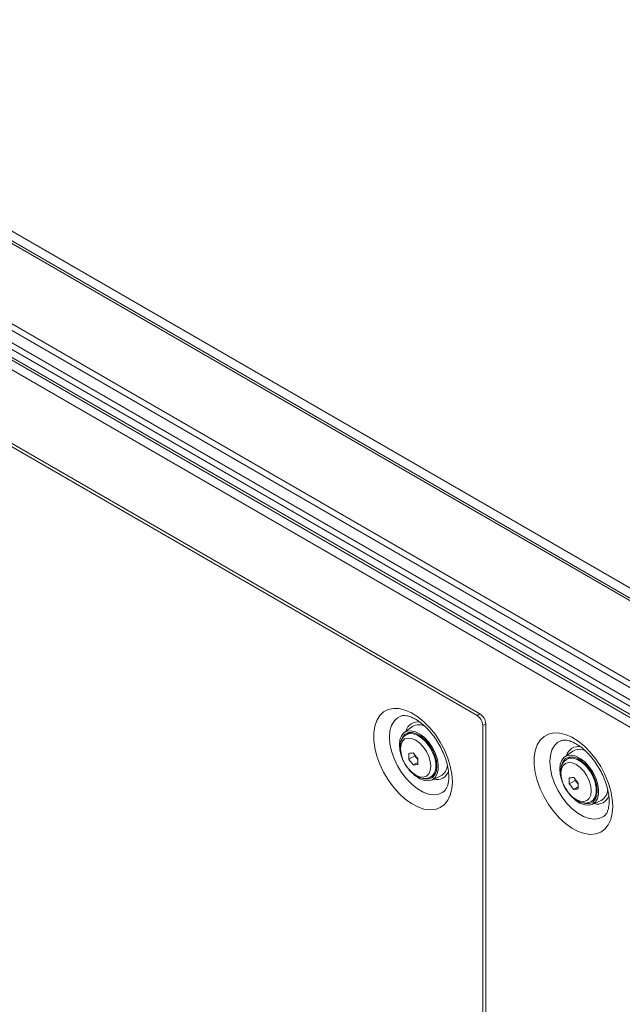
# Model space of a CAD drawing. Header units: millimetres. Extents: x 0 to 1118, y 0 to 864.
# Tile 265 of 512: x 490 to 527, y 148 to 209. Entities that reach past the tile are written whole.
import ezdxf

# ---------------------------------------------------------------- set-up
doc = ezdxf.new("R2010")
doc.units = ezdxf.units.MM

msp = doc.modelspace()

# ---------------------------------------------------------------- linework, layer by layer
at = {"color": 9, "linetype": 'Continuous', "lineweight": 0}
for p, q in [((597.8527, 132.4085), (465.8535, 208.61)), ((466.89, 208.7769), (598.637, 132.721)), ((593.3297, 129.6778), (461.3305, 205.8793)), ((461.5805, 206.1432), (593.5797, 129.9417)), ((592.9029, 128.7695), (460.9038, 204.971)), ((461.0073, 205.3195), (593.0065, 129.118)), ((460.9038, 204.4767), (592.9029, 128.2752)), ((460.8206, 203.7591), (593.481, 127.1759)), ((517.9584, 166.0586), (518.1352, 166.1607)), ((518.4888, 165.5483), (518.312, 165.4463))]:
    msp.add_line(p, q, dxfattribs=at)
at = {"color": 7, "linetype": 'Continuous', "lineweight": 15}
for p, q in [((598.1026, 132.4332), (466.1035, 208.6347)), ((461.0073, 204.2478), (593.0065, 128.0463)), ((518.1352, 166.1607), (469.7868, 194.0717)), ((470.1403, 193.6634), (517.9584, 166.0586)), ((513.9841, 165.3724), (513.4868, 165.0133)), ((518.312, 165.4463), (518.312, 120.5365)), ((518.4888, 120.2303), (518.4888, 165.5484)), ((513.7702, 164.9638), (513.6205, 164.8774)), ((523.8394, 163.8679), (523.3421, 163.5087)), ((513.7694, 163.365), (514.1401, 163.579)), ((514.1401, 163.6269), (514.1401, 163.579)), ((514.1401, 163.579), (514.3152, 163.3612)), ((523.6255, 163.4593), (523.4758, 163.3728)), ((514.0434, 163.0242), (514.3131, 163.1799)), ((515.1204, 162.2792), (515.2701, 162.3657)), ((515.1712, 162.0955), (515.7309, 162.3465)), ((515.3228, 162.3559), (515.2421, 162.3495)), ((523.6247, 161.8604), (523.9954, 162.0744)), ((523.9954, 162.1223), (523.9954, 162.0744)), ((523.9954, 162.0744), (524.1705, 161.8566)), ((523.8987, 161.5196), (524.1684, 161.6753)), ((524.9757, 160.7747), (525.1254, 160.8611)), ((525.0265, 160.5909), (525.5862, 160.842)), ((525.1781, 160.8514), (525.0974, 160.8449)), ((525.8099, 159.9191), (525.8323, 159.9398))]:
    msp.add_line(p, q, dxfattribs=at)
at = {"color": 9, "linetype": 'Continuous', "lineweight": 0, "flags": 128}
for points in [[(516.4408, 161.9845), (516.4095, 161.5551), (516.3165, 161.1729), (516.1641, 160.8479), (515.9563, 160.5884), (515.6985, 160.4012), (515.3974, 160.2911), (515.0607, 160.261), (514.6972, 160.3116), (514.3163, 160.4417), (513.9279, 160.6479), (513.542, 160.9248), (513.1686, 161.2653), (512.8173, 161.6605), (512.4974, 162.1002), (512.217, 162.573), (511.9835, 163.0667), (511.8028, 163.5685), (511.6797, 164.0654), (511.6173, 164.5445), (511.6173, 164.9935), (511.6797, 165.4006), (511.8028, 165.7553), (511.9835, 166.0485), (512.217, 166.2726), (512.4974, 166.4217), (512.8173, 166.4921), (513.1686, 166.4817), (513.542, 166.3911), (513.9279, 166.2224), (514.3163, 165.9801), (514.6972, 165.6704), (515.0607, 165.3014), (515.3974, 164.8825), (515.6985, 164.4248), (515.9563, 163.9399), (516.1641, 163.4406), (516.3165, 162.9396), (516.4095, 162.45), (516.4408, 161.9845)], [(515.9493, 161.4191), (515.8659, 161.3541), (515.6078, 161.2313), (515.3108, 161.1904), (514.9851, 161.2328), (514.6418, 161.3569), (514.2925, 161.5585), (513.9491, 161.8308), (513.6234, 162.1646), (513.3264, 162.5483), (513.0683, 162.9691), (512.8578, 163.4125), (512.7021, 163.8635), (512.6065, 164.3066), (512.5743, 164.7268), (512.6065, 165.1099), (512.7021, 165.4426), (512.8578, 165.7138), (513.0683, 165.9142), (513.284, 166.0233)], [(513.2555, 164.0106), (513.2872, 163.7138), (513.3803, 163.4005), (513.5284, 163.0921), (513.7214, 162.8097), (513.9462, 162.5724), (514.1874, 162.3965), (514.4286, 162.2939), (514.6534, 162.2717), (514.8464, 162.3313), (514.9945, 162.4687), (515.0876, 162.6745), (515.1193, 162.9347), (515.0876, 163.2315), (514.9945, 163.5448), (514.8464, 163.8532), (514.6534, 164.1356), (514.4286, 164.3729), (514.1874, 164.5488), (513.9462, 164.6514), (513.7214, 164.6736), (513.5284, 164.614), (513.3803, 164.4766), (513.2872, 164.2708), (513.2555, 164.0106)], [(513.6165, 164.8751), (513.8021, 164.9405), (514.0426, 164.9324), (514.3038, 164.8392), (514.5692, 164.6667), (514.822, 164.4258), (515.0465, 164.1317), (515.2285, 163.8029), (515.3566, 163.4599), (515.4227, 163.1243), (515.4227, 162.8173), (515.3566, 162.5581), (515.2285, 162.363), (515.1147, 162.276)], [(526.2961, 160.4799), (526.2648, 160.9454), (526.1718, 161.435), (526.0194, 161.936), (525.8116, 162.4354), (525.5538, 162.9202), (525.2527, 163.378), (524.916, 163.7968), (524.5525, 164.1658), (524.1716, 164.4755), (523.7832, 164.7178), (523.3973, 164.8865), (523.0239, 164.9772), (522.6726, 164.9875), (522.3527, 164.9172), (522.0723, 164.768), (521.8388, 164.544), (521.6581, 164.2508), (521.535, 163.896), (521.4726, 163.4889), (521.4726, 163.04), (521.535, 162.5609), (521.6581, 162.064), (521.8388, 161.5622), (522.0723, 161.0685), (522.3527, 160.5956), (522.6726, 160.1559), (523.0239, 159.7607), (523.3973, 159.4202), (523.7832, 159.1433), (524.1716, 158.9372), (524.5525, 158.8071), (524.916, 158.7564), (525.2527, 158.7865), (525.5538, 158.8966), (525.8116, 159.0838), (526.0194, 159.3433), (526.1718, 159.6683), (526.2648, 160.0505), (526.2961, 160.4799)], [(523.1558, 164.5243), (522.9236, 164.4096), (522.7131, 164.2093), (522.5574, 163.9381), (522.4618, 163.6053), (522.4296, 163.2223), (522.4618, 162.802), (522.5574, 162.3589), (522.7131, 161.9079), (522.9236, 161.4645), (523.1817, 161.0438), (523.4787, 160.66), (523.8044, 160.3263), (524.1478, 160.0539), (524.4971, 159.8523), (524.8404, 159.7282), (525.1661, 159.6859), (525.4631, 159.7268), (525.7212, 159.8495), (525.8099, 159.9191)], [(523.4718, 163.3705), (523.6574, 163.436), (523.8979, 163.4278), (524.1591, 163.3346), (524.4245, 163.1621), (524.6773, 162.9213), (524.9018, 162.6272), (525.0838, 162.2983), (525.2119, 161.9553), (525.278, 161.6198), (525.278, 161.3128), (525.2119, 161.0535), (525.0838, 160.8584), (524.97, 160.7715)], [(523.1108, 162.5061), (523.1425, 162.2092), (523.2356, 161.8959), (523.3837, 161.5876), (523.5767, 161.3051), (523.8015, 161.0679), (524.0427, 160.8919), (524.2839, 160.7894), (524.5087, 160.7671), (524.7017, 160.8267), (524.8498, 160.9641), (524.9429, 161.1699), (524.9746, 161.4301), (524.9429, 161.727), (524.8498, 162.0402), (524.7017, 162.3486), (524.5087, 162.6311), (524.2839, 162.8683), (524.0427, 163.0442), (523.8015, 163.1468), (523.5767, 163.169), (523.3837, 163.1094), (523.2356, 162.9721), (523.1425, 162.7663), (523.1108, 162.5061)]]:
    msp.add_lwpolyline(points, dxfattribs=at)
at = {"color": 7, "linetype": 'Continuous', "lineweight": 15, "flags": 128}
for points in [[(513.1855, 164.272), (513.2176, 164.5712), (513.3124, 164.8171), (513.4646, 164.9965), (513.6662, 165.0997), (513.9061, 165.1212), (514.1715, 165.0597), (514.4481, 164.9186), (514.7209, 164.7056), (514.9753, 164.432), (515.1976, 164.1126), (515.3757, 163.7648), (515.5, 163.4071), (515.5639, 163.0589), (515.5639, 162.739), (515.5, 162.4645), (515.3757, 162.2504), (515.1976, 162.1081), (514.9753, 162.0454), (514.7209, 162.0655), (514.4481, 162.1675), (514.1715, 162.3457), (514.0811, 162.4206)], [(514.682, 162.1706), (514.7736, 162.1526), (515.0114, 162.1595), (515.2123, 162.2491), (515.3648, 162.4162), (515.46, 162.6511), (515.4924, 162.9402), (515.46, 163.2666), (515.3648, 163.6115), (515.2123, 163.9547), (515.0114, 164.2763), (514.7736, 164.5576), (514.513, 164.7823), (514.2445, 164.9373), (513.9838, 165.0136), (513.7461, 165.0067), (513.5451, 164.9171), (513.3926, 164.75), (513.2974, 164.5151), (513.2851, 164.4573)], [(513.7422, 164.9477), (513.7461, 164.9541), (513.7881, 165.0144)], [(513.9153, 165.0201), (513.844, 164.9988), (513.7702, 164.9638)], [(513.2546, 163.7697), (513.2176, 163.9356), (513.1855, 164.272)], [(523.0408, 162.7674), (523.0729, 163.0666), (523.1677, 163.3125), (523.3199, 163.4919), (523.5215, 163.5951), (523.7614, 163.6166), (524.0268, 163.5551), (524.3034, 163.4141), (524.5762, 163.201), (524.8306, 162.9274), (525.0529, 162.6081), (525.231, 162.2602), (525.3553, 161.9025), (525.4192, 161.5543), (525.4192, 161.2344), (525.3553, 160.96), (525.231, 160.7458), (525.0529, 160.6036), (524.8306, 160.5408), (524.5762, 160.5609), (524.3034, 160.6629), (524.0268, 160.8412), (523.9364, 160.916)], [(524.5373, 160.666), (524.6289, 160.6481), (524.8667, 160.6549), (525.0676, 160.7445), (525.2201, 160.9116), (525.3153, 161.1465), (525.3477, 161.4356), (525.3153, 161.7621), (525.2201, 162.1069), (525.0676, 162.4501), (524.8667, 162.7717), (524.6289, 163.053), (524.3683, 163.2777), (524.0998, 163.4327), (523.8391, 163.509), (523.6014, 163.5022), (523.4004, 163.4126), (523.2479, 163.2455), (523.1527, 163.0105), (523.1404, 162.9527)], [(523.5975, 163.4431), (523.6014, 163.4496), (523.6435, 163.5098)], [(523.7706, 163.5155), (523.6993, 163.4942), (523.6255, 163.4593)], [(523.1099, 162.2651), (523.0729, 162.431), (523.0408, 162.7674)], [(515.2701, 162.3657), (515.2933, 162.38), (515.3867, 162.4582)], [(525.1254, 160.8611), (525.1486, 160.8754), (525.2466, 160.9586)]]:
    msp.add_lwpolyline(points, dxfattribs=at)
at = {"color": 9, "linetype": 'Continuous', "lineweight": 0}
for centre, radius, start, end in [((514.3187, 164.9091), 0.7475, 79.013782, 165.965883), ((524.1758, 163.4025), 0.7498, 76.98339, 165.844697), ((515.5044, 162.8546), 0.7368, 253.188465, 343.059721), ((525.3599, 161.3491), 0.7359, 253.154623, 342.249981)]:
    msp.add_arc(centre, radius, start, end, dxfattribs=at)
at = {"color": 7, "linetype": 'Continuous', "lineweight": 15}
for centre, radius, start, end in [((517.5444, 165.4113), 0.7684, 2.605352, 57.394648), ((517.7212, 165.5134), 0.7684, 2.605465, 57.394535), ((514.3933, 164.6902), 0.7955, 60.487251, 120.957126), ((524.2486, 163.1857), 0.7955, 60.48751, 120.956974), ((517.4201, 163.5477), 3.6553, 177.135378, 182.864622), ((513.5273, 167.9815), 4.258, 273.258502, 276.960845), ((517.4799, 166.0672), 4.5901, 216.064116, 221.525154), ((517.7535, 166.4567), 4.5897, 216.063696, 221.525324), ((517.9681, 163.2313), 3.6553, 177.135378, 182.864622), ((513.8012, 167.277), 4.2598, 273.258945, 276.959771), ((515.351, 163.0357), 0.7869, 298.866568, 357.918997), ((527.2754, 162.0431), 3.6553, 177.135389, 182.864611), ((523.3824, 166.48), 4.2611, 273.259735, 276.95943), ((527.6099, 164.9531), 4.5911, 216.064528, 221.52442), ((527.3353, 164.5627), 4.5903, 216.064247, 221.525095), ((523.6566, 165.7709), 4.2582, 273.258366, 276.960532), ((527.8234, 161.7268), 3.6553, 177.135389, 182.864611), ((525.2063, 161.5311), 0.7869, 298.866461, 357.918986)]:
    msp.add_arc(centre, radius, start, end, dxfattribs=at)
for points, knots in [([(513.2934, 166.0242), (513.2976, 166.0264), (513.3348, 166.046), (513.4357, 166.0574), (513.6227, 166.0486), (513.8601, 165.9851), (514.1353, 165.8591), (514.4275, 165.6727), (514.7266, 165.428), (515.022, 165.1293), (515.303, 164.7841), (515.5595, 164.4023), (515.7826, 163.9956), (515.9649, 163.5774), (516.1012, 163.1618), (516.1879, 162.7642), (516.2187, 162.4766), (516.2207, 162.3276), (516.2212, 162.2906)], [0, 0, 0, 0, 0.0091392, 0.0804261, 0.1462791, 0.2165447, 0.2844826, 0.3522358, 0.4204773, 0.4894555, 0.5590906, 0.6291825, 0.6994909, 0.7697444, 0.839628, 0.9088978, 0.9773459, 1, 1, 1, 1]), ([(513.6205, 164.8672), (513.5739, 164.8396), (513.4612, 164.7728), (513.3389, 164.5957), (513.2462, 164.3618), (513.2351, 164.1766), (513.2292, 164.0784)], [0, 0, 0, 0, 0.1819116, 0.4402106, 0.7030142, 1, 1, 1, 1]), ([(523.1553, 164.5229), (523.1573, 164.524), (523.1927, 164.5422), (523.2913, 164.5527), (523.4779, 164.5441), (523.7155, 164.4805), (523.9906, 164.3545), (524.2828, 164.1682), (524.5819, 163.9234), (524.8773, 163.6247), (525.1583, 163.2795), (525.4148, 162.8977), (525.6379, 162.491), (525.8202, 162.0728), (525.9565, 161.6573), (526.0432, 161.2596), (526.074, 160.972), (526.076, 160.823), (526.0765, 160.786)], [0, 0, 0, 0, 0.0045026, 0.076123, 0.1422844, 0.2128787, 0.2811345, 0.3492048, 0.4177656, 0.4870663, 0.5570274, 0.6274471, 0.6980845, 0.7686668, 0.8388774, 0.9084713, 0.9772396, 1, 1, 1, 1]), ([(513.2292, 164.0784), (513.2311, 164.0234), (513.2364, 163.8671), (513.2925, 163.596), (513.4127, 163.2789), (513.548, 163.0212), (513.6531, 162.8888), (513.688, 162.8448)], [0, 0, 0, 0, 0.1348419, 0.383198, 0.630648, 0.8774362, 1, 1, 1, 1]), ([(523.4758, 163.3626), (523.4292, 163.335), (523.3165, 163.2682), (523.1942, 163.0911), (523.1015, 162.8572), (523.0904, 162.672), (523.0845, 162.5738)], [0, 0, 0, 0, 0.1819113, 0.4402099, 0.703013, 1, 1, 1, 1]), ([(513.688, 162.8448), (513.7219, 162.7982), (513.8233, 162.6586), (514.0281, 162.471), (514.2891, 162.2959), (514.554, 162.1963), (514.8032, 162.1774), (514.9924, 162.2064), (515.0809, 162.2657), (515.1073, 162.2833)], [0, 0, 0, 0, 0.0888945, 0.2663934, 0.4464792, 0.6298424, 0.7868689, 0.936396, 1, 1, 1, 1]), ([(516.2212, 162.2906), (516.22, 162.235), (516.2166, 162.0741), (516.1803, 161.8453), (516.1096, 161.6347), (516.0287, 161.4956), (515.9764, 161.4478), (515.9526, 161.4261)], [0, 0, 0, 0, 0.1201735, 0.3483501, 0.5761489, 0.8072915, 1, 1, 1, 1]), ([(523.0845, 162.5738), (523.0864, 162.5188), (523.0917, 162.3625), (523.1478, 162.0914), (523.268, 161.7744), (523.4033, 161.5166), (523.5084, 161.3842), (523.5433, 161.3403)], [0, 0, 0, 0, 0.1348422, 0.3831983, 0.6306477, 0.8774368, 1, 1, 1, 1]), ([(523.5433, 161.3403), (523.5772, 161.2937), (523.6786, 161.154), (523.8834, 160.9664), (524.1444, 160.7913), (524.4093, 160.6917), (524.6585, 160.6729), (524.8477, 160.7019), (524.9362, 160.7611), (524.9626, 160.7787)], [0, 0, 0, 0, 0.0888944, 0.266394, 0.4464792, 0.6298422, 0.7868686, 0.9363961, 1, 1, 1, 1]), ([(526.0765, 160.786), (526.0753, 160.7305), (526.0719, 160.5695), (526.0357, 160.3407), (525.9649, 160.1302), (525.8848, 159.9922), (525.8332, 159.945), (525.8102, 159.9239)], [0, 0, 0, 0, 0.12094034, 0.35057295, 0.5798249, 0.8124427, 1, 1, 1, 1])]:
    msp.add_open_spline(points, degree=3, knots=knots, dxfattribs=at)

doc.saveas('drawing.dxf')
